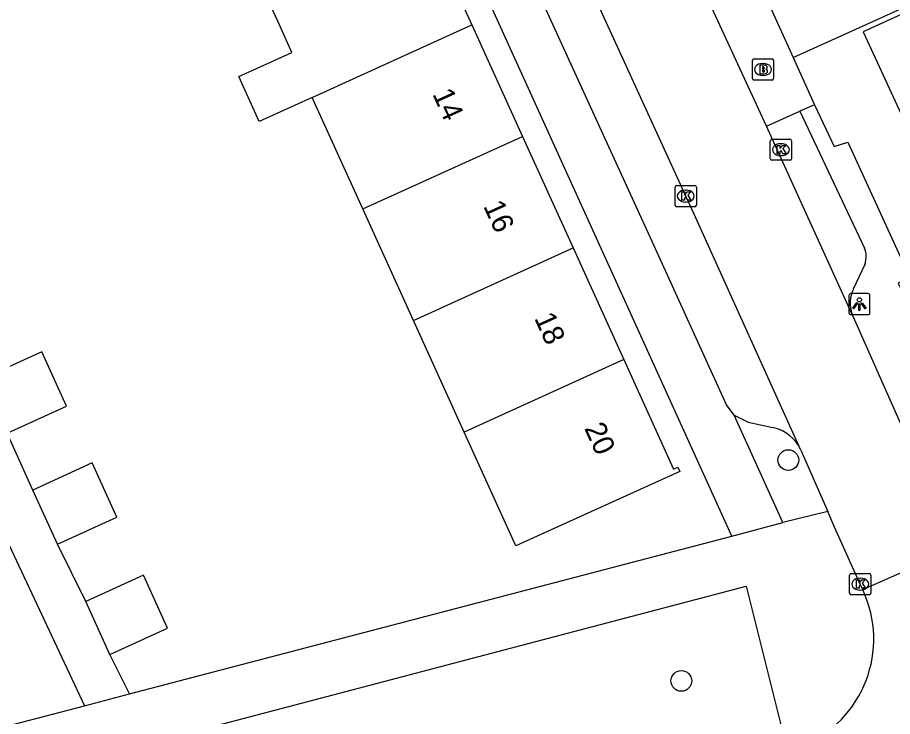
# Model space of a CAD drawing. Extents: x 158087 to 159494, y 382905 to 383981.
# Drawn here: x 158772.55 to 158813.92, y 383635.25 to 383668.29 of the extents above; entities that cross this region are included whole.
import ezdxf

# ---------------------------------------------------------------- set-up
doc = ezdxf.new("R2010")
doc.units = 0
for name, color, linetype in [('IMGEO_Boom', 7, 'Continuous'), ('IMGEO_Brandkraan', 7, 'Continuous'), ('IMGEO_Kolk', 7, 'Continuous'), ('IMGEO_Lichtpunt', 7, 'Continuous'), ('IMGEO_Pand', 7, 'Continuous'), ('IMGEO_Pand_nummerreeks', 7, 'Continuous'), ('IMGEO_Pand_overbouw', 7, 'Continuous'), ('IMGEO_Parkeervlak_open', 7, 'Continuous'), ('IMGEO_Rijbaan_lokaal_open', 7, 'Continuous'), ('IMGEO_Voetpad_open', 7, 'Continuous')]:
    doc.layers.add(name, color=color, linetype=linetype)

msp = doc.modelspace()

# ---------------------------------------------------------------- linework, layer by layer
at = {"layer": 'IMGEO_Boom'}
for centre in [(158808.998, 383647.372), (158803.938, 383636.93)]:
    msp.add_circle(centre, 0.489, dxfattribs=at)
at = {"layer": 'IMGEO_Brandkraan'}
for p, q in [((158807.3, 383665.411), (158807.3, 383666.263)), ((158807.375, 383666.337), (158808.227, 383666.337)), ((158807.788, 383666.117), (158807.813, 383666.117)), ((158808.301, 383666.263), (158808.301, 383665.411)), ((158808.227, 383665.337), (158807.375, 383665.337)), ((158807.811, 383665.557), (158807.786, 383665.557))]:
    msp.add_line(p, q, dxfattribs=at)
for points in [[(158807.3, 383665.411), (158807.3, 383666.263)], [(158807.375, 383666.337), (158808.227, 383666.337)], [(158808.301, 383666.263), (158808.301, 383665.411)], [(158807.648, 383666.037), (158807.648, 383665.637), (158807.861, 383665.637)], [(158807.879, 383666.037), (158807.648, 383666.037)], [(158807.827, 383665.956), (158807.773, 383665.956), (158807.773, 383665.88)], [(158807.773, 383665.88), (158807.826, 383665.88)], [(158807.835, 383665.804), (158807.773, 383665.804), (158807.773, 383665.723)], [(158807.773, 383665.723), (158807.835, 383665.723)], [(158808.227, 383665.337), (158807.375, 383665.337)]]:
    msp.add_lwpolyline(points, dxfattribs=at)
for centre, radius, start, end in [((158807.377, 383666.261), 0.0765, 91.552, 178.448), ((158807.377, 383666.261), 0.0765, 91.552, 178.448), ((158808.225, 383666.261), 0.0765, 1.552, 88.448), ((158808.225, 383666.261), 0.0765, 1.552, 88.448), ((158807.828, 383665.918), 0.0379, 267.8285, 90.9355), ((158807.836, 383665.763), 0.0404, 269.8759, 90.5077), ((158807.883, 383665.892), 0.145, 59.4692, 91.5367), ((158807.908, 383665.939), 0.0922, 285.5137, 58.1501), ((158807.913, 383665.747), 0.105, 301.3115, 78.989), ((158807.377, 383665.413), 0.0765, 181.552, 268.448), ((158807.377, 383665.413), 0.0765, 181.552, 268.448), ((158807.867, 383665.888), 0.251, 268.6676, 293.5347), ((158808.225, 383665.413), 0.0765, 271.552, 358.448), ((158808.225, 383665.413), 0.0765, 271.552, 358.448)]:
    msp.add_arc(centre, radius, start, end, dxfattribs=at)
for centre, major_axis, ratio, start_param, end_param in [((158807.787, 383665.837), (-0.387, 0.002), 0.722429, 4.712389, 7.853982), ((158807.812, 383665.837), (-0.39, 0.002), 0.717154, 1.570796, 4.712389)]:
    msp.add_ellipse(centre, major_axis=major_axis, ratio=ratio, start_param=start_param, end_param=end_param, dxfattribs=at)
at = {"layer": 'IMGEO_Kolk'}
for p, q in [((158808.146, 383661.618), (158808.146, 383662.47)), ((158808.221, 383662.544), (158809.073, 383662.544)), ((158809.147, 383662.47), (158809.147, 383661.618)), ((158808.634, 383662.324), (158808.659, 383662.324)), ((158808.657, 383661.764), (158808.632, 383661.764)), ((158809.073, 383661.544), (158808.221, 383661.544)), ((158803.722, 383660.35), (158804.574, 383660.35)), ((158803.647, 383659.424), (158803.647, 383660.276)), ((158804.135, 383660.13), (158804.16, 383660.13)), ((158804.648, 383660.276), (158804.648, 383659.424)), ((158804.158, 383659.57), (158804.133, 383659.57)), ((158804.574, 383659.35), (158803.722, 383659.35)), ((158811.897, 383641.081), (158811.897, 383641.933)), ((158811.972, 383642.007), (158812.824, 383642.007)), ((158812.385, 383641.787), (158812.41, 383641.787)), ((158812.898, 383641.933), (158812.898, 383641.081)), ((158812.824, 383641.007), (158811.972, 383641.007)), ((158812.408, 383641.227), (158812.383, 383641.227))]:
    msp.add_line(p, q, dxfattribs=at)
for points in [[(158808.146, 383661.618), (158808.146, 383662.47)], [(158808.221, 383662.544), (158809.073, 383662.544)], [(158809.147, 383662.47), (158809.147, 383661.618)], [(158808.467, 383662.244), (158808.59, 383662.244), (158808.59, 383662.093), (158808.72, 383662.244), (158808.884, 383662.244), (158808.738, 383662.093), (158808.891, 383661.844), (158808.739, 383661.844), (158808.654, 383662.008), (158808.59, 383661.941), (158808.59, 383661.844), (158808.467, 383661.844), (158808.467, 383662.244)], [(158809.073, 383661.544), (158808.221, 383661.544)], [(158803.722, 383660.35), (158804.574, 383660.35)], [(158803.647, 383659.424), (158803.647, 383660.276)], [(158803.968, 383660.05), (158804.091, 383660.05), (158804.091, 383659.899), (158804.221, 383660.05), (158804.385, 383660.05), (158804.239, 383659.899), (158804.392, 383659.65), (158804.24, 383659.65), (158804.155, 383659.814), (158804.091, 383659.747), (158804.091, 383659.65), (158803.968, 383659.65), (158803.968, 383660.05)], [(158804.648, 383660.276), (158804.648, 383659.424)], [(158804.574, 383659.35), (158803.722, 383659.35)], [(158811.897, 383641.081), (158811.897, 383641.933)], [(158811.972, 383642.007), (158812.824, 383642.007)], [(158812.218, 383641.707), (158812.341, 383641.707), (158812.341, 383641.556), (158812.471, 383641.707), (158812.635, 383641.707), (158812.489, 383641.556), (158812.642, 383641.307), (158812.49, 383641.307), (158812.405, 383641.471), (158812.341, 383641.404), (158812.341, 383641.307), (158812.218, 383641.307), (158812.218, 383641.707)], [(158812.898, 383641.933), (158812.898, 383641.081)], [(158812.824, 383641.007), (158811.972, 383641.007)]]:
    msp.add_lwpolyline(points, dxfattribs=at)
for centre, start, end in [((158808.223, 383662.468), 91.552, 178.448), ((158808.223, 383662.468), 91.552, 178.448), ((158809.071, 383662.468), 1.552, 88.448), ((158809.071, 383662.468), 1.552, 88.448), ((158808.223, 383661.62), 181.552, 268.448), ((158808.223, 383661.62), 181.552, 268.448), ((158809.071, 383661.62), 271.552, 358.448), ((158809.071, 383661.62), 271.552, 358.448), ((158803.724, 383660.274), 91.552, 178.448), ((158803.724, 383660.274), 91.552, 178.448), ((158804.572, 383660.274), 1.552, 88.448), ((158804.572, 383660.274), 1.552, 88.448), ((158803.724, 383659.426), 181.552, 268.448), ((158803.724, 383659.426), 181.552, 268.448), ((158804.572, 383659.426), 271.552, 358.448), ((158804.572, 383659.426), 271.552, 358.448), ((158811.974, 383641.931), 91.552, 178.448), ((158811.974, 383641.931), 91.552, 178.448), ((158812.822, 383641.931), 1.552, 88.448), ((158812.822, 383641.931), 1.552, 88.448), ((158811.974, 383641.083), 181.552, 268.448), ((158811.974, 383641.083), 181.552, 268.448), ((158812.822, 383641.083), 271.552, 358.448), ((158812.822, 383641.083), 271.552, 358.448)]:
    msp.add_arc(centre, 0.0765, start, end, dxfattribs=at)
for centre, major_axis, ratio, start_param, end_param in [((158808.633, 383662.044), (-0.387, 0.002), 0.722429, 4.712389, 7.853982), ((158808.658, 383662.044), (-0.39, 0.002), 0.717154, 1.570796, 4.712389), ((158804.134, 383659.85), (-0.387, 0.002), 0.722429, 4.712389, 7.853982), ((158804.159, 383659.85), (-0.39, 0.002), 0.717154, 1.570796, 4.712389), ((158812.384, 383641.507), (-0.387, 0.002), 0.722429, 4.712389, 7.853982), ((158812.409, 383641.507), (-0.39, 0.002), 0.717154, 1.570796, 4.712389)]:
    msp.add_ellipse(centre, major_axis=major_axis, ratio=ratio, start_param=start_param, end_param=end_param, dxfattribs=at)
at = {"layer": 'IMGEO_Lichtpunt'}
for p, q in [((158811.86, 383655.148), (158811.86, 383654.341)), ((158811.86, 383655.148), (158811.86, 383654.341)), ((158812.762, 383655.243), (158811.954, 383655.243)), ((158812.762, 383655.243), (158811.954, 383655.243)), ((158812.856, 383654.341), (158812.856, 383655.148)), ((158812.856, 383654.341), (158812.856, 383655.148)), ((158811.954, 383654.247), (158812.762, 383654.247)), ((158811.954, 383654.247), (158812.762, 383654.247))]:
    msp.add_line(p, q, dxfattribs=at)
for points in [[(158812.234, 383654.812), (158812.273, 383654.784), (158812.085, 383654.522), (158812.047, 383654.549), (158812.234, 383654.812)], [(158812.336, 383654.764), (158812.383, 383654.764), (158812.383, 383654.442), (158812.336, 383654.442), (158812.336, 383654.764)], [(158812.446, 383654.784), (158812.484, 383654.811), (158812.671, 383654.549), (158812.632, 383654.521), (158812.446, 383654.784)]]:
    msp.add_lwpolyline(points, dxfattribs=at)
msp.add_circle((158812.359, 383654.946), 0.0994, dxfattribs=at)
for centre, start, end in [((158811.954, 383655.148), 90, 180), ((158811.954, 383655.148), 90, 180), ((158812.762, 383655.148), 0, 90), ((158812.762, 383655.148), 0, 90), ((158811.954, 383654.341), 180, 270), ((158811.954, 383654.341), 180, 270), ((158812.762, 383654.341), 270, 0), ((158812.762, 383654.341), 270, 360)]:
    msp.add_arc(centre, 0.0946, start, end, dxfattribs=at)
at = {"layer": 'IMGEO_Pand'}
for points in [[(158791.636, 383673.214), (158794.032, 383667.941)], [(158786.488, 383664.513), (158783.98, 383663.373), (158783.012, 383665.503), (158785.52, 383666.643), (158784.852, 383668.113), (158784.184, 383669.584), (158784.093, 383669.786)], [(158786.488, 383664.513), (158794.032, 383667.941)], [(158794.032, 383667.941), (158796.428, 383662.669)], [(158788.883, 383659.241), (158786.488, 383664.513)], [(158788.883, 383659.241), (158796.428, 383662.669)], [(158796.428, 383662.669), (158798.823, 383657.397)], [(158791.279, 383653.969), (158788.883, 383659.241)], [(158791.279, 383653.969), (158798.823, 383657.397)], [(158798.823, 383657.397), (158801.219, 383652.125)], [(158793.674, 383648.697), (158791.279, 383653.969)], [(158772.054, 383648.644), (158774.866, 383649.921), (158773.697, 383652.493), (158770.886, 383651.216)], [(158801.219, 383652.125), (158803.572, 383646.945), (158803.774, 383647.036), (158803.864, 383646.835), (158796.118, 383643.317), (158793.674, 383648.697)], [(158801.219, 383652.125), (158793.674, 383648.697)], [(158774.442, 383643.389), (158777.254, 383644.666), (158776.088, 383647.233), (158773.276, 383645.955)], [(158774.442, 383643.389), (158773.276, 383645.955)], [(158776.911, 383638.178), (158779.646, 383639.42), (158778.509, 383641.922), (158775.775, 383640.68)], [(158776.911, 383638.178), (158775.775, 383640.68)]]:
    msp.add_lwpolyline(points, dxfattribs=at)
at = {"layer": 'IMGEO_Pand_overbouw'}
msp.add_lwpolyline([(158827.312, 383666.407), (158824.312, 383673.007), (158812.53, 383667.617), (158814.62, 383663.105)], close=True, dxfattribs=at)
at = {"layer": 'IMGEO_Parkeervlak_open'}
msp.add_lwpolyline([(158806.433, 383649.487), (158807.093, 383649.155), (158808.264, 383648.907)], dxfattribs=at)
msp.add_arc((158807.865, 383647.039), 1.91, 24.9865, 77.9356, dxfattribs=at)
at = {"layer": 'IMGEO_Rijbaan_lokaal_open'}
for points in [[(158809.596, 383647.846), (158804.687, 383658.675), (158792.674, 383684.925), (158785.606, 383700.446), (158781.812, 383708.309)], [(158809.227, 383666.404), (158824.043, 383673.117), (158849.823, 383684.798)], [(158807.82, 383669.509), (158809.227, 383666.404)], [(158807.971, 383663.164), (158805.197, 383669.18)], [(158812.006, 383654.285), (158807.971, 383663.164)], [(158812.006, 383654.285), (158813.541, 383650.795), (158815.556, 383646.258)], [(158809.596, 383647.846), (158810.868, 383644.932)], [(158812.517, 383641.251), (158812.399, 383641.507), (158811.186, 383644.203), (158810.868, 383644.932)], [(158812.517, 383641.251), (158816.946, 383643.209)], [(158812.739, 383640.675), (158812.517, 383641.251)]]:
    msp.add_lwpolyline(points, dxfattribs=at)
msp.add_arc((158807.588, 383638.899), 5.448, 287.3493, 19.0289, dxfattribs=at)
at = {"layer": 'IMGEO_Voetpad_open'}
for points in [[(158806.328, 383643.775), (158781.227, 383699.02), (158778.013, 383705.686), (158775.541, 383711.2), (158775.817, 383711.336), (158774.551, 383714.086), (158774.133, 383715.014), (158771.947, 383719.354), (158771.002, 383721.244), (158769.87, 383723.052), (158768.732, 383724.768), (158765.785, 383728.593)], [(158806.433, 383649.487), (158806.073, 383649.975), (158802.567, 383657.709), (158790.555, 383683.958), (158783.486, 383699.48), (158782.771, 383701.089)], [(158809.227, 383666.404), (158810.242, 383664.164)], [(158810.242, 383664.164), (158809.549, 383663.87)], [(158810.242, 383664.164), (158811.16, 383662.195), (158811.815, 383662.407), (158814.737, 383655.998), (158814.194, 383655.735), (158814.444, 383655.196), (158818.256, 383646.666)], [(158807.971, 383663.164), (158809.549, 383663.87)], [(158809.549, 383663.87), (158812.593, 383657.395)], [(158812.615, 383656.623), (158812.071, 383655.458)], [(158808.733, 383644.414), (158806.433, 383649.487)], [(158773.276, 383645.955), (158772.054, 383648.644)], [(158770.451, 383646.938), (158775.721, 383635.759)], [(158810.868, 383644.932), (158808.733, 383644.414)], [(158806.328, 383643.775), (158808.733, 383644.414)], [(158777.844, 383636.315), (158806.328, 383643.775)], [(158775.775, 383640.68), (158774.442, 383643.389)], [(158807.003, 383641.412), (158808.67, 383634.724), (158779.805, 383627.174), (158778.125, 383633.82), (158807.003, 383641.412)], [(158777.844, 383636.315), (158776.911, 383638.178)], [(158775.721, 383635.759), (158777.844, 383636.315)], [(158747.479, 383628.393), (158767.908, 383633.713), (158775.721, 383635.759)]]:
    msp.add_lwpolyline(points, dxfattribs=at)
for centre, radius, start, end in [((158811.662, 383656.982), 1.019, 339.3566, 23.9081), ((158813.418, 383654.795), 1.501, 153.7967, 199.8599)]:
    msp.add_arc(centre, radius, start, end, dxfattribs=at)

# ---------------------------------------------------------------- texts
at = {"layer": 'IMGEO_Pand_nummerreeks'}
for s, rotation, p in [('14', 294.4352, (158792.155, 383664.677)), ('16', 294.4352, (158794.561, 383659.383)), ('18', 294.4352, (158796.968, 383654.086)), ('20', 294.4364, (158799.335, 383648.875))]:
    msp.add_text(s, height=1, rotation=rotation, dxfattribs=at).set_placement(p)

doc.saveas('drawing.dxf')
